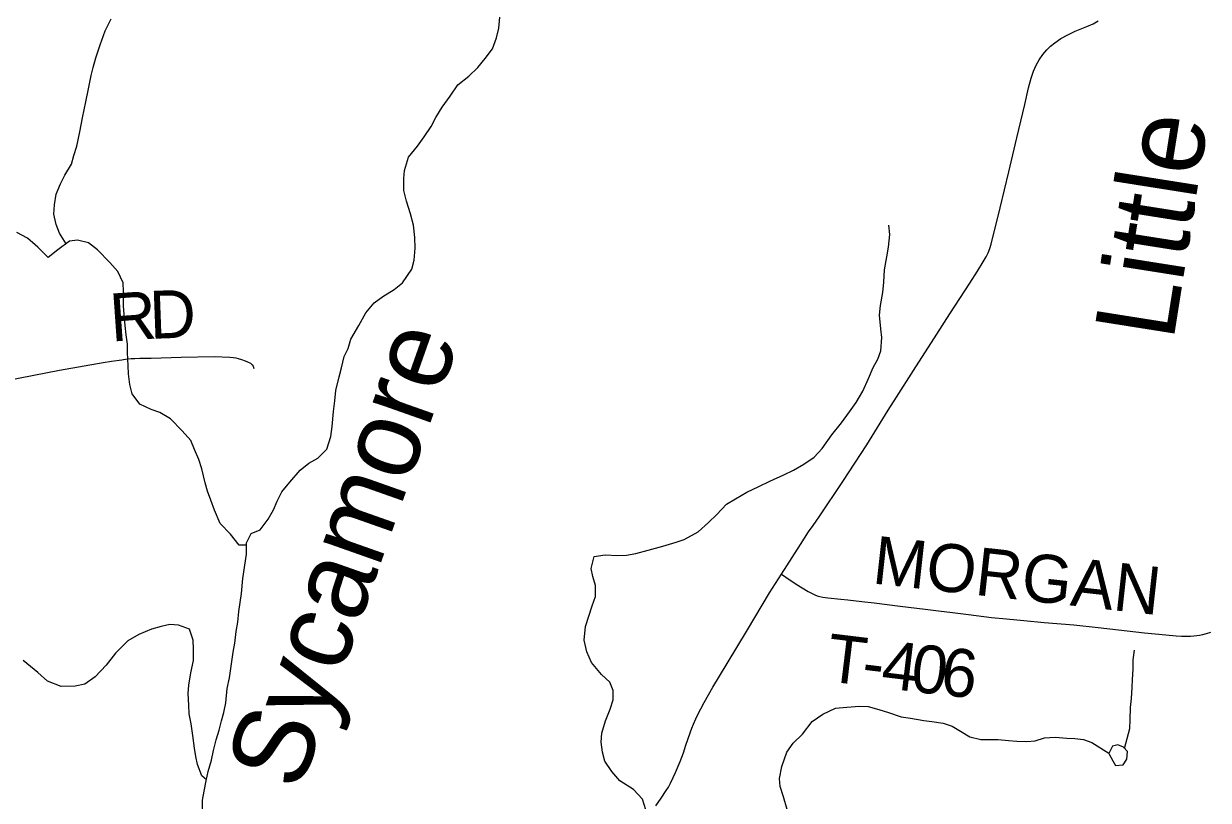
# Model space of a CAD drawing. Extents: x 1451455 to 1749751, y 218250 to 574981.
# Drawn here: x 1558249 to 1565667, y 445772 to 450636 of the extents above; entities that cross this region are included whole.
import ezdxf

# ---------------------------------------------------------------- set-up
doc = ezdxf.new("R2010")
doc.units = 0
for name, color, linetype in [('GM_X_County_Road', 7, 'Continuous'), ('GM_X_Major_River_Text', 7, 'Continuous'), ('GM_X_Minor_Lake', 7, 'Continuous'), ('GM_X_Minor_River', 7, 'Continuous'), ('GM_X_Minor_River_Text', 7, 'Continuous'), ('GM_X_Township_Road', 7, 'Continuous'), ('GM_X_Township_Road_Text', 7, 'Continuous')]:
    doc.layers.add(name, color=color, linetype=linetype)

msp = doc.modelspace()

# ---------------------------------------------------------------- linework, layer by layer
at = {"layer": 'GM_X_County_Road'}
for points in [[(1562994.7, 447188), (1563061.8, 447293.7), (1563113.2, 447373.8), (1563138.4, 447414.8), (1563164.6, 447453.4), (1563193.1, 447492.9), (1563230.7, 447548), (1563378.5, 447769.2), (1563528.7, 447999), (1563663.3, 448216.3), (1563713.9, 448296.7), (1563822.1, 448464.9), (1563967.9, 448691), (1564048.7, 448818.4), (1564173.7, 449011), (1564221.9, 449085.4), (1564258, 449144.3), (1564275.6, 449176), (1564287.8, 449200.3), (1564299, 449228.1), (1564307.5, 449255.9), (1564364.7, 449482), (1564417.6, 449708.3), (1564469.1, 449921.8), (1564517.3, 450129.6), (1564541.4, 450235.1), (1564557.5, 450295), (1564572.6, 450337.9), (1564589.9, 450376.4), (1564608.8, 450410.4), (1564630.9, 450442.4), (1564655.8, 450472.2), (1564679, 450494.7), (1564706.7, 450517.1), (1564744.4, 450542.5), (1564787, 450566.4), (1564834, 450589.1), (1564906.7, 450618.9), (1564946.1, 450636), (1564978.2, 450653.3)], [(1562207.7, 445737), (1562242, 445785.3), (1562271.7, 445832.4), (1562286, 445854.9), (1562299.9, 445880.1), (1562316.4, 445913.9), (1562330.6, 445945.4), (1562360.1, 446014.5), (1562380.7, 446069.7), (1562396.4, 446116.4), (1562408.4, 446153.5), (1562424, 446200.4), (1562432.7, 446224.7), (1562442.9, 446249), (1562457.9, 446282), (1562468.8, 446305.4), (1562509.3, 446383.9), (1562564.4, 446480.7), (1562653.8, 446629.7), (1562781.6, 446840), (1562920.1, 447070.5), (1562994.7, 447188)]]:
    msp.add_lwpolyline(points, dxfattribs=at)
at = {"layer": 'GM_X_Minor_Lake'}
for points in [[(1565069.7, 446018.8), (1565085.2, 445990.5), (1565133.4, 445993.6), (1565156.1, 446029.3), (1565161, 446077.2), (1565135.4, 446103.7), (1565099.6, 446118.4), (1565067.4, 446111), (1565059.1, 446095.1), (1565044.5, 446065.3)], [(1565044.5, 446065.3), (1565069.7, 446018.8)]]:
    msp.add_lwpolyline(points, dxfattribs=at)
at = {"layer": 'GM_X_Minor_River'}
for points in [[(1558515.1, 449258.4), (1558472.9, 449323.3), (1558451.8, 449377.7), (1558439, 449444), (1558442.1, 449502), (1558453.3, 449567.9), (1558480.6, 449633.5), (1558507.6, 449687.1), (1558549, 449756.4), (1558564.1, 449810.2), (1558583.2, 449870), (1558600.9, 449959.8), (1558618.6, 450047.5), (1558638.5, 450147.3), (1558656, 450229.1), (1558671.5, 450310.9), (1558684.5, 450362.7), (1558701.7, 450422.5), (1558729.2, 450504.1), (1558758.9, 450591.7), (1558796.4, 450667.1)], [(1559369.3, 445703.3), (1559368.6, 445773.4), (1559379.7, 445829.3), (1559392.9, 445893.1), (1559404, 445953), (1559425.3, 446022.7), (1559438.5, 446084.5), (1559453.8, 446150.4), (1559472.9, 446212.1), (1559488, 446269.9), (1559503, 446321.7), (1559516.2, 446381.5), (1559523.8, 446471.5), (1559539.1, 446539.3), (1559562.1, 446699.1), (1559571.2, 446757), (1559580.5, 446828.9), (1559589.6, 446886.8), (1559596.9, 446954.7), (1559603.9, 447010.7), (1559613, 447066.6), (1559620.7, 447160.5), (1559645.6, 447314.3), (1559644.9, 447384.4), (1559674, 447443.9), (1559730.6, 447465), (1559780, 447532.2), (1559813.1, 447591.6), (1559836.2, 447645.3), (1559865.4, 447704.8), (1559916.6, 447764), (1559980.1, 447839), (1560035.1, 447884), (1560091.9, 447915.1), (1560147.1, 447972.2), (1560172.6, 448049.8), (1560181.8, 448113.7), (1560189.5, 448207.7), (1560196.7, 448273.6), (1560204, 448339.6), (1560225.6, 448423.3), (1560238.6, 448481.1), (1560256, 448550.9), (1560281, 448602.5), (1560298.1, 448660.3), (1560347.8, 448745.5), (1560391.4, 448824.8), (1560444.7, 448888), (1560497.5, 448927.1), (1560568.6, 448971.9), (1560621.5, 449013), (1560679.2, 449098.1), (1560694.3, 449155.9), (1560701.7, 449229.8), (1560698.9, 449298), (1560690.3, 449374.2), (1560671.5, 449444.6), (1560646.9, 449525.1), (1560630.1, 449591.5), (1560629.4, 449665.6), (1560634.4, 449717.6), (1560658, 449799.3), (1560715.4, 449868.3), (1560756.6, 449927.7), (1560799.9, 449993), (1560831, 450048.5), (1560870.3, 450113.9), (1560919.7, 450183.1), (1560967.1, 450252.3), (1561036.4, 450307.2), (1561093.5, 450362.2), (1561138.7, 450417.5), (1561185.9, 450478.7), (1561209.3, 450548.4), (1561224.4, 450608.2), (1561231.7, 450678.2)], [(1562145.6, 445712.3), (1562124.8, 445778.7), (1562067.7, 445839.8), (1561982.4, 445893.4), (1561931.4, 445952.3), (1561888.4, 446017.2), (1561873.4, 446073.5), (1561864.5, 446135.7), (1561869.6, 446191.7), (1561893, 446269.4), (1561922.5, 446342.9), (1561939.6, 446400.7), (1561940.6, 446458.8), (1561919.5, 446511.2), (1561868.3, 446560.1), (1561805.5, 446635.3), (1561776.6, 446701.9), (1561757.9, 446774.3), (1561767.5, 446860.3), (1561788.7, 446926), (1561808, 446989.7), (1561829.1, 447047.4), (1561830.4, 447117.5), (1561813.3, 447173.8), (1561802.2, 447224.1), (1561821.7, 447299.8), (1561890, 447308.6), (1561968.2, 447305.2), (1562024.4, 447308.2), (1562082.7, 447317.2), (1562159.3, 447337.9), (1562252.1, 447364.3), (1562334.8, 447388.9), (1562385.2, 447406), (1562472.4, 447454.5), (1562537.6, 447511.4), (1562588.7, 447562.6), (1562650.1, 447627.5), (1562706.8, 447660.6), (1562777.8, 447701.4), (1562852.7, 447738.1), (1562921.5, 447770.9), (1563008.5, 447811.4), (1563069.2, 447840.4), (1563134, 447877.3), (1563199, 447920.2), (1563248.2, 447975.4), (1563309.9, 448060.4), (1563369.4, 448135.4), (1563420.8, 448204.6), (1563462.1, 448263.9), (1563503.5, 448335.3), (1563539, 448414.7), (1563568.4, 448482.3), (1563597.4, 448535.8), (1563616.4, 448587.6), (1563622, 448671.6), (1563616.9, 448725.7), (1563608.5, 448810), (1563613.6, 448872), (1563629.1, 448951.8), (1563636.3, 449017.7), (1563639.7, 449093.8), (1563653.3, 449175.6), (1563664.4, 449237.5), (1563671.9, 449315.5), (1563666.9, 449373.6)], [(1559645, 447369.7), (1559598.5, 447369.2), (1559543.5, 447438.2), (1559480.6, 447505.4), (1559444, 447590.1), (1559421.1, 447652.6), (1559400.1, 447709.1), (1559385, 447759.4), (1559364.5, 447847.8), (1559345.5, 447906.2), (1559318.6, 447968.8), (1559295.6, 448025.3), (1559242.5, 448086.3), (1559169.7, 448161.6), (1559102.2, 448200.9), (1559048.4, 448219.8), (1558976.8, 448253.2), (1558927.8, 448318.1), (1558914.9, 448376.4), (1558906.1, 448442.6), (1558903, 448492.7), (1558900.5, 448576.9), (1558899.4, 448629), (1558890.5, 448687.2), (1558885.5, 448745.3), (1558878.8, 448815.5), (1558873.8, 448869.7), (1558873.4, 448959.8), (1558872.4, 449013.9), (1558839.6, 449084.5), (1558788.5, 449141.5), (1558711.7, 449219), (1558654.3, 449264), (1558586.5, 449281.2), (1558536.2, 449274.1), (1558463, 449219.3), (1558401.9, 449172.4), (1558338.9, 449237.5), (1558273.8, 449292.8), (1558206.2, 449328)], [(1559394.3, 445900.9), (1559365.4, 445925.7), (1559338.6, 445996.2), (1559327.5, 446046.5), (1559318.4, 446098.7), (1559307.8, 446177), (1559297.1, 446251.2), (1559286.3, 446313.5), (1559283.2, 446367.6), (1559278.6, 446441.8), (1559283.5, 446493.7), (1559297, 446569.6), (1559312.4, 446647.4), (1559313.7, 446719.5), (1559310.8, 446775.6), (1559287.9, 446844.1), (1559218.2, 446869.3), (1559164.1, 446872.3), (1559109.7, 446861.2), (1559049.3, 446844.3), (1558970.4, 446809.6), (1558901.5, 446770.8), (1558823.8, 446694.1), (1558766.3, 446619), (1558696.7, 446544.2), (1558631.7, 446499.3), (1558571.3, 446486.3), (1558485, 446483.8), (1558399.4, 446517.4), (1558338.2, 446572.5), (1558245.3, 446648.3)], [(1565142.9, 446096), (1565175.7, 446221.1), (1565178.7, 446275.2), (1565180.1, 446353.2), (1565185.2, 446409.2), (1565190.5, 446479.2), (1565193.4, 446529.2), (1565196.6, 446593.2), (1565197.6, 446651.3), (1565204.8, 446713.2)], [(1563030.2, 445714.6), (1563007.6, 445793.1), (1562986.7, 445857.5), (1562981.6, 445907.7), (1562997, 445983.5), (1563028.8, 446073.1), (1563067.9, 446130.4), (1563125.1, 446185.5), (1563186.7, 446264.5), (1563253.8, 446311.3), (1563332.7, 446348), (1563403, 446354.8), (1563483.3, 446361.3), (1563537.5, 446360.4), (1563603.3, 446341.2), (1563665.2, 446322.1), (1563742.9, 446294.7), (1563802.9, 446285.6), (1563884.9, 446272.1), (1563936.9, 446265.2), (1564006.9, 446255.9), (1564062.8, 446236.9), (1564116.3, 446203.9), (1564173.8, 446168.9), (1564241.8, 446153.6), (1564293.9, 446152.7), (1564352.1, 446153.7), (1564416.1, 446146.5), (1564468.2, 446141.6), (1564530.4, 446140.5), (1564582.6, 446143.6), (1564641.1, 446162.6), (1564707.4, 446167.4), (1564781.4, 446160.1), (1564831.6, 446159.2), (1564885.6, 446152.2), (1564937.4, 446133.3), (1565045, 446066.3)]]:
    msp.add_lwpolyline(points, dxfattribs=at)
at = {"layer": 'GM_X_Township_Road'}
for points in [[(1558141.7, 448401), (1558474.7, 448465.9), (1558748, 448513.8), (1558799.3, 448522.8), (1558864.3, 448531.6), (1558896.7, 448536.2), (1558921.7, 448538.4), (1558946.4, 448539.7), (1558977.7, 448540.3), (1559048, 448541), (1559236.1, 448547.3), (1559441.2, 448552.1), (1559539.2, 448547.2), (1559560.1, 448546.3), (1559577.7, 448543.6), (1559593.1, 448539.6), (1559612.5, 448533.6), (1559635.3, 448525.4), (1559651, 448519), (1559669.8, 448509.9), (1559680.4, 448498.7), (1559686.2, 448490.8), (1559690.4, 448476.6)], [(1562994.7, 447188), (1563022.4, 447169.2), (1563086.6, 447125.7), (1563161.9, 447079.6), (1563187.2, 447066.4), (1563202.6, 447059.7), (1563218.3, 447053.6), (1563234.7, 447049), (1563253.1, 447044.9), (1563269.5, 447042), (1563284.6, 447039.6), (1563366.7, 447030.9), (1563409.1, 447027), (1563497.1, 447016.8), (1563575.2, 447007.7), (1563656.6, 446998), (1563737.5, 446988.4), (1563841.8, 446976), (1563893.8, 446969.5), (1563978.3, 446959.2), (1564065.1, 446948.4), (1564166.2, 446936), (1564309.1, 446917.8), (1564403.6, 446908), (1564511, 446898), (1564640.3, 446884.7), (1564824, 446870.2), (1564977.1, 446853.4), (1565104.3, 446840.2), (1565266.9, 446820.2), (1565400.5, 446807.7), (1565465.9, 446802.5), (1565499.4, 446800.2), (1565517.4, 446799.8), (1565534.1, 446799.8), (1565555.1, 446800.9), (1565576.8, 446802.4), (1565594.4, 446804.5), (1565612.3, 446807.2), (1565633.7, 446811.3), (1565656.7, 446817.5), (1565682.1, 446825.2)]]:
    msp.add_lwpolyline(points, dxfattribs=at)

# ---------------------------------------------------------------- texts
at = {"layer": 'GM_X_Major_River_Text'}
msp.add_text('Little', height=500.04, rotation=80.99861, dxfattribs=at).set_placement((1565447, 448641.4))
at = {"layer": 'GM_X_Minor_River_Text'}
msp.add_text('Sycamore', height=500.03, rotation=70.55194, dxfattribs=at).set_placement((1559977.2, 445817.1))
at = {"layer": 'GM_X_Township_Road_Text'}
for s, rotation, p in [('R', 3.98036, (1558799.1, 448644.9)), ('D', 2.11328, (1559042.3, 448661.9)), ('MORGAN', 353.65939, (1563556.7, 447131.1)), ('T', 353.10064, (1563265.9, 446519.4)), ('4', 353.14155, (1563611.2, 446477.6)), ('0', 353.28511, (1563795.5, 446455.4)), ('6', 353.82056, (1563982.1, 446433.5)), ('-', 353.10766, (1563488.7, 446492.4))]:
    msp.add_text(s, height=300, rotation=rotation, dxfattribs=at).set_placement(p)

doc.saveas('drawing.dxf')
